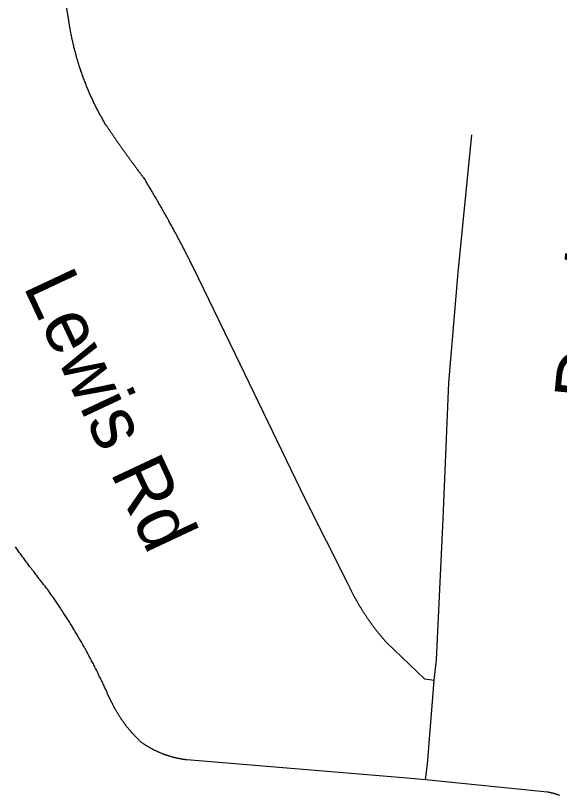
# Model space of a CAD drawing. Extents: x 1268485 to 1426702, y 514839 to 616766.
# Drawn here: x 1362954 to 1363613, y 567969 to 568914 of the extents above; entities that cross this region are included whole.
import ezdxf

# ---------------------------------------------------------------- set-up
doc = ezdxf.new("R2010")
doc.units = 0
doc.layers.add('Old_Level_10', color=7, linetype='Continuous')
doc.layers.add('Old_Level_35', color=7, linetype='Continuous')

msp = doc.modelspace()

# ---------------------------------------------------------------- linework, layer by layer
at = {"layer": 'Old_Level_35'}
for p, q in [((1363018.415, 568910.649), (1362995.039, 569040.55)), ((1363071.114, 568081.573), (1363065.885, 568092.491)), ((1363598.713, 567973.253), (1363451.075, 567988.325))]:
    msp.add_line(p, q, dxfattribs=at)
for points in [[(1363063.014, 568782.543), (1363062.297, 568783.774), (1363061.579, 568784.952), (1363060.861, 568786.132), (1363060.246, 568787.362), (1363059.528, 568788.541), (1363058.913, 568789.771), (1363058.298, 568790.95), (1363057.478, 568792.181), (1363056.863, 568793.359), (1363056.247, 568794.539), (1363055.632, 568795.82), (1363054.915, 568796.999), (1363054.299, 568798.23), (1363053.582, 568799.511), (1363052.967, 568800.69), (1363052.351, 568801.921), (1363051.736, 568803.151), (1363051.121, 568804.381), (1363050.506, 568805.612), (1363049.993, 568806.893), (1363049.378, 568808.123), (1363048.763, 568809.353), (1363048.148, 568810.635), (1363047.635, 568811.814), (1363047.02, 568813.044), (1363046.405, 568814.377), (1363045.892, 568815.607), (1363045.277, 568816.889), (1363044.765, 568818.12), (1363044.149, 568819.401), (1363043.637, 568820.631), (1363043.124, 568821.913), (1363042.509, 568823.194), (1363041.996, 568824.425), (1363041.484, 568825.758), (1363040.869, 568826.988), (1363040.356, 568828.27), (1363039.843, 568829.551), (1363039.331, 568830.833), (1363038.921, 568832.114), (1363038.408, 568833.396), (1363037.895, 568834.677), (1363037.383, 568836.01), (1363036.87, 568837.24), (1363036.46, 568838.573), (1363036.05, 568839.855), (1363035.537, 568841.136), (1363035.025, 568842.418), (1363034.614, 568843.751), (1363034.102, 568845.084), (1363033.589, 568846.365), (1363033.282, 568847.698), (1363032.769, 568848.928), (1363032.359, 568850.261), (1363031.846, 568851.543), (1363031.539, 568852.876), (1363031.129, 568854.209), (1363030.718, 568855.49), (1363030.206, 568856.875), (1363029.898, 568858.207), (1363029.488, 568859.489), (1363029.078, 568860.821), (1363028.77, 568862.103), (1363028.36, 568863.436), (1363027.95, 568864.82), (1363027.643, 568866.102), (1363027.233, 568867.435), (1363026.925, 568868.768), (1363026.515, 568870.1), (1363026.105, 568871.433), (1363025.9, 568872.766), (1363025.49, 568874.15), (1363025.08, 568875.432), (1363024.875, 568876.815), (1363024.464, 568878.148), (1363024.259, 568879.481), (1363023.849, 568880.814), (1363023.644, 568882.199), (1363023.234, 568883.48), (1363023.029, 568884.864), (1363022.721, 568886.197), (1363022.414, 568887.581), (1363022.106, 568888.863), (1363021.901, 568890.246), (1363021.594, 568891.631), (1363021.389, 568892.964), (1363021.081, 568894.297), (1363020.876, 568895.68), (1363020.671, 568897.013), (1363020.363, 568898.398), (1363020.158, 568899.73), (1363019.851, 568901.114), (1363019.646, 568902.447), (1363019.338, 568903.832), (1363019.236, 568905.164), (1363019.031, 568906.548), (1363018.825, 568907.933), (1363018.62, 568909.265), (1363018.415, 568910.649)], [(1363110.176, 568716.516), (1363109.664, 568717.132), (1363109.151, 568717.798), (1363108.638, 568718.413), (1363108.126, 568719.13), (1363107.613, 568719.746), (1363107.1, 568720.463), (1363106.588, 568721.078), (1363106.075, 568721.745), (1363105.665, 568722.36), (1363105.152, 568722.976), (1363104.64, 568723.693), (1363104.127, 568724.308), (1363103.615, 568725.026), (1363103.102, 568725.641), (1363102.794, 568726.307), (1363102.282, 568726.922), (1363101.769, 568727.64), (1363101.256, 568728.255), (1363100.744, 568728.922), (1363100.231, 568729.64), (1363099.719, 568730.255), (1363099.206, 568730.921), (1363098.796, 568731.588), (1363098.283, 568732.254), (1363097.771, 568732.869), (1363097.258, 568733.587), (1363096.848, 568734.202), (1363096.335, 568734.869), (1363095.925, 568735.484), (1363095.412, 568736.201), (1363094.9, 568736.867), (1363094.387, 568737.483), (1363093.875, 568738.2), (1363093.362, 568738.815), (1363092.952, 568739.482), (1363092.542, 568740.2), (1363092.029, 568740.815), (1363091.516, 568741.481), (1363091.004, 568742.148), (1363090.491, 568742.814), (1363089.979, 568743.481), (1363089.671, 568744.147), (1363089.158, 568744.814), (1363088.646, 568745.48), (1363088.133, 568746.146), (1363087.62, 568746.812), (1363087.21, 568747.479), (1363086.8, 568748.145), (1363086.288, 568748.812), (1363085.775, 568749.478), (1363085.262, 568750.145), (1363084.75, 568750.811), (1363084.34, 568751.478), (1363083.827, 568752.144), (1363083.417, 568752.811), (1363082.904, 568753.477), (1363082.392, 568754.194), (1363081.982, 568754.81), (1363081.469, 568755.476), (1363080.956, 568756.194), (1363080.546, 568756.86), (1363080.136, 568757.475), (1363079.623, 568758.193), (1363079.111, 568758.86), (1363078.598, 568759.577), (1363078.291, 568760.193), (1363077.778, 568760.859), (1363077.265, 568761.576), (1363076.753, 568762.243), (1363076.343, 568762.858), (1363075.83, 568763.576), (1363075.42, 568764.242), (1363074.907, 568764.96), (1363074.497, 568765.626), (1363073.984, 568766.242), (1363073.472, 568766.959), (1363073.164, 568767.625), (1363072.652, 568768.292), (1363072.139, 568769.01), (1363071.626, 568769.625), (1363071.216, 568770.291), (1363070.704, 568771.009), (1363070.294, 568771.675), (1363069.883, 568772.393), (1363069.371, 568773.059), (1363068.858, 568773.726), (1363068.551, 568774.392), (1363068.038, 568775.059), (1363067.525, 568775.776), (1363067.115, 568776.443), (1363066.603, 568777.109), (1363066.09, 568777.827), (1363065.782, 568778.493), (1363065.27, 568779.211), (1363064.757, 568779.878), (1363064.347, 568780.493), (1363063.834, 568781.21), (1363063.424, 568781.876), (1363063.014, 568782.543)], [(1363461.328, 568108.64), (1363464.096, 568133.604), (1363472.401, 568304.208), (1363479.372, 568469.019), (1363490.548, 568602.558), (1363506.952, 568769.112)], [(1363169.539, 568608.864), (1363169.026, 568609.94), (1363168.411, 568611.068), (1363167.898, 568612.196), (1363167.283, 568613.324), (1363166.771, 568614.451), (1363166.155, 568615.477), (1363165.643, 568616.604), (1363165.028, 568617.732), (1363164.515, 568618.86), (1363163.9, 568619.937), (1363163.387, 568621.065), (1363162.772, 568622.192), (1363162.259, 568623.269), (1363161.644, 568624.396), (1363161.132, 568625.524), (1363160.516, 568626.549), (1363160.004, 568627.677), (1363159.389, 568628.805), (1363158.876, 568629.882), (1363158.261, 568631.01), (1363157.748, 568632.138), (1363157.133, 568633.214), (1363156.518, 568634.291), (1363156.005, 568635.418), (1363155.39, 568636.494), (1363154.878, 568637.622), (1363154.262, 568638.699), (1363153.647, 568639.827), (1363153.135, 568640.955), (1363152.519, 568641.98), (1363151.904, 568643.108), (1363151.392, 568644.184), (1363150.776, 568645.312), (1363150.161, 568646.389), (1363149.649, 568647.516), (1363149.034, 568648.542), (1363148.418, 568649.669), (1363147.906, 568650.746), (1363147.291, 568651.873), (1363146.675, 568652.95), (1363145.958, 568654.078), (1363145.548, 568655.103), (1363144.83, 568656.231), (1363144.215, 568657.307), (1363143.6, 568658.435), (1363143.087, 568659.512), (1363142.472, 568660.64), (1363141.857, 568661.665), (1363141.242, 568662.741), (1363140.626, 568663.869), (1363140.114, 568664.946), (1363139.499, 568666.074), (1363138.883, 568667.15), (1363138.268, 568668.175), (1363137.653, 568669.303), (1363137.038, 568670.38), (1363136.525, 568671.456), (1363135.91, 568672.584), (1363135.295, 568673.609), (1363134.577, 568674.686), (1363133.962, 568675.814), (1363133.347, 568676.89), (1363132.732, 568677.915), (1363132.117, 568679.043), (1363131.604, 568680.12), (1363130.989, 568681.196), (1363130.374, 568682.273), (1363129.759, 568683.401), (1363129.143, 568684.426), (1363128.528, 568685.502), (1363127.913, 568686.579), (1363127.298, 568687.707), (1363126.58, 568688.732), (1363125.965, 568689.808), (1363125.35, 568690.885), (1363124.735, 568691.961), (1363124.12, 568692.986), (1363123.505, 568694.114), (1363122.889, 568695.191), (1363122.274, 568696.267), (1363121.659, 568697.292), (1363121.044, 568698.369), (1363120.326, 568699.445), (1363119.711, 568700.522), (1363119.096, 568701.65), (1363118.481, 568702.675), (1363117.763, 568703.752), (1363117.148, 568704.828), (1363116.533, 568705.854), (1363115.918, 568706.93), (1363115.2, 568708.007), (1363114.585, 568709.083), (1363113.97, 568710.108), (1363113.354, 568711.185), (1363112.739, 568712.261), (1363112.022, 568713.338), (1363111.406, 568714.363), (1363110.791, 568715.44), (1363110.176, 568716.516)], [(1363356.956, 568225.775), (1363305.386, 568328.558), (1363220.699, 568503.057), (1363169.539, 568608.864)], [(1362992.989, 568218.958), (1362991.964, 568220.136), (1362991.143, 568221.316), (1362990.118, 568222.494), (1362989.298, 568223.622), (1362988.375, 568224.802), (1362987.35, 568225.98), (1362986.53, 568227.21), (1362985.505, 568228.39), (1362984.582, 568229.569), (1362983.762, 568230.748), (1362982.736, 568231.927), (1362981.916, 568233.106), (1362980.993, 568234.336), (1362979.968, 568235.515), (1362979.148, 568236.695), (1362978.225, 568237.873), (1362977.405, 568239.053), (1362976.38, 568240.231), (1362975.457, 568241.462), (1362974.637, 568242.641), (1362973.714, 568243.871), (1362972.791, 568245.05), (1362971.869, 568246.229), (1362971.048, 568247.46), (1362970.126, 568248.638), (1362969.203, 568249.818), (1362968.28, 568251.048), (1362967.357, 568252.227), (1362966.537, 568253.457), (1362965.614, 568254.637), (1362964.794, 568255.815), (1362963.872, 568257.046), (1362962.846, 568258.276), (1362962.026, 568259.455), (1362961.103, 568260.686), (1362960.283, 568261.864), (1362959.36, 568263.044), (1362958.54, 568264.325), (1362957.617, 568265.504), (1362956.797, 568266.683), (1362955.874, 568267.913), (1362954.952, 568269.144), (1362954.132, 568270.323)], [(1363403.913, 568154.314), (1363403.401, 568154.93), (1363402.785, 568155.647), (1363402.273, 568156.262), (1363401.658, 568156.878), (1363401.043, 568157.544), (1363400.53, 568158.21), (1363399.915, 568158.877), (1363399.402, 568159.492), (1363398.787, 568160.21), (1363398.274, 568160.825), (1363397.659, 568161.491), (1363397.147, 568162.209), (1363396.531, 568162.824), (1363396.019, 568163.491), (1363395.506, 568164.209), (1363394.891, 568164.824), (1363394.378, 568165.49), (1363393.763, 568166.208), (1363393.251, 568166.874), (1363392.738, 568167.54), (1363392.123, 568168.207), (1363391.61, 568168.873), (1363391.098, 568169.54), (1363390.585, 568170.258), (1363389.97, 568170.924), (1363389.457, 568171.641), (1363389.047, 568172.308), (1363388.534, 568173.026), (1363388.022, 568173.692), (1363387.407, 568174.359), (1363386.894, 568175.127), (1363386.381, 568175.794), (1363385.869, 568176.512), (1363385.356, 568177.178), (1363384.843, 568177.895), (1363384.331, 568178.613), (1363383.921, 568179.331), (1363383.408, 568179.998), (1363382.895, 568180.766), (1363382.383, 568181.433), (1363381.87, 568182.151), (1363381.358, 568182.868), (1363380.845, 568183.586), (1363380.332, 568184.304), (1363379.922, 568185.021), (1363379.41, 568185.739), (1363378.897, 568186.457), (1363378.487, 568187.174), (1363377.974, 568187.892), (1363377.462, 568188.61), (1363377.051, 568189.328), (1363376.539, 568190.045), (1363376.129, 568190.814), (1363375.616, 568191.481), (1363375.103, 568192.249), (1363374.591, 568193.018), (1363374.283, 568193.736), (1363373.771, 568194.454), (1363373.258, 568195.172), (1363372.848, 568195.94), (1363372.335, 568196.709), (1363372.028, 568197.427), (1363371.515, 568198.196), (1363371.002, 568198.862), (1363370.592, 568199.631), (1363370.08, 568200.4), (1363369.772, 568201.118), (1363369.259, 568201.887), (1363368.849, 568202.604), (1363368.542, 568203.374), (1363368.029, 568204.142), (1363367.619, 568204.962), (1363367.106, 568205.68), (1363366.799, 568206.449), (1363366.389, 568207.167), (1363365.876, 568207.936), (1363365.466, 568208.705), (1363365.158, 568209.423), (1363364.646, 568210.243), (1363364.236, 568211.011), (1363363.826, 568211.729), (1363363.518, 568212.498), (1363363.005, 568213.319), (1363362.595, 568214.087), (1363362.288, 568214.805), (1363361.878, 568215.625), (1363361.468, 568216.394), (1363361.16, 568217.163), (1363360.75, 568217.932), (1363360.34, 568218.701), (1363359.827, 568219.521), (1363359.52, 568220.239), (1363359.109, 568221.059), (1363358.699, 568221.828), (1363358.392, 568222.649), (1363358.084, 568223.366), (1363357.777, 568224.186), (1363357.366, 568225.007), (1363356.956, 568225.775)], [(1363065.885, 568092.491), (1363065.372, 568093.876), (1363064.757, 568095.209), (1363064.142, 568096.541), (1363063.527, 568097.874), (1363062.912, 568099.258), (1363062.297, 568100.54), (1363061.579, 568101.873), (1363060.964, 568103.257), (1363060.349, 568104.539), (1363059.733, 568105.922), (1363059.118, 568107.255), (1363058.503, 568108.588), (1363057.888, 568109.921), (1363057.17, 568111.254), (1363056.453, 568112.586), (1363055.837, 568113.868), (1363055.222, 568115.252), (1363054.607, 568116.585), (1363053.889, 568117.867), (1363053.274, 568119.2), (1363052.659, 568120.481), (1363052.044, 568121.814), (1363051.224, 568123.147), (1363050.609, 568124.479), (1363049.993, 568125.812), (1363049.276, 568127.145), (1363048.661, 568128.427), (1363047.84, 568129.76), (1363047.225, 568131.041), (1363046.508, 568132.323), (1363045.892, 568133.604), (1363045.175, 568134.937), (1363044.457, 568136.27), (1363043.739, 568137.552), (1363043.124, 568138.885), (1363042.406, 568140.166), (1363041.586, 568141.448), (1363040.971, 568142.729), (1363040.253, 568144.062), (1363039.536, 568145.395), (1363038.921, 568146.625), (1363038.1, 568147.958), (1363037.383, 568149.24), (1363036.665, 568150.521), (1363036.05, 568151.803), (1363035.23, 568153.084), (1363034.512, 568154.366), (1363033.794, 568155.647), (1363032.974, 568156.929), (1363032.256, 568158.21), (1363031.539, 568159.492), (1363030.718, 568160.774), (1363030.001, 568162.056), (1363029.283, 568163.337), (1363028.463, 568164.567), (1363027.745, 568165.9), (1363027.028, 568167.13), (1363026.207, 568168.361), (1363025.49, 568169.643), (1363024.772, 568170.924), (1363023.952, 568172.206), (1363023.234, 568173.436), (1363022.516, 568174.666), (1363021.594, 568175.947), (1363020.876, 568177.178), (1363020.158, 568178.511), (1363019.338, 568179.741), (1363018.518, 568181.023), (1363017.8, 568182.253), (1363016.98, 568183.484), (1363016.16, 568184.714), (1363015.34, 568185.944), (1363014.622, 568187.174), (1363013.802, 568188.456), (1363012.981, 568189.686), (1363012.161, 568190.916), (1363011.341, 568192.198), (1363010.521, 568193.377), (1363009.701, 568194.607), (1363008.88, 568195.889), (1363008.163, 568197.068), (1363007.24, 568198.298), (1363006.522, 568199.58), (1363005.6, 568200.759), (1363004.779, 568201.989), (1363003.959, 568203.169), (1363003.139, 568204.45), (1363002.216, 568205.629), (1363001.499, 568206.859), (1363000.576, 568208.038), (1362999.756, 568209.32), (1362998.833, 568210.499), (1362998.115, 568211.678), (1362997.295, 568212.959), (1362996.372, 568214.139), (1362995.45, 568215.317), (1362994.629, 568216.548), (1362993.707, 568217.727), (1362992.989, 568218.958)], [(1363461.328, 568108.64), (1363450.153, 568110.075), (1363403.913, 568154.314)], [(1363451.075, 567988.325), (1363453.536, 568007.19), (1363461.328, 568108.64)], [(1363106.383, 568033.898), (1363105.87, 568034.308), (1363105.46, 568034.769), (1363105.05, 568035.128), (1363104.64, 568035.538), (1363104.127, 568035.999), (1363103.717, 568036.359), (1363103.409, 568036.82), (1363102.897, 568037.23), (1363102.487, 568037.692), (1363101.974, 568038.102), (1363101.667, 568038.512), (1363101.256, 568038.922), (1363100.744, 568039.383), (1363100.334, 568039.793), (1363099.924, 568040.255), (1363099.513, 568040.665), (1363099.103, 568041.126), (1363098.796, 568041.588), (1363098.283, 568041.998), (1363097.873, 568042.459), (1363097.463, 568042.869), (1363096.95, 568043.33), (1363096.643, 568043.741), (1363096.233, 568044.253), (1363095.925, 568044.663), (1363095.515, 568045.124), (1363095.002, 568045.586), (1363094.592, 568045.996), (1363094.285, 568046.509), (1363093.875, 568046.919), (1363093.464, 568047.38), (1363093.157, 568047.892), (1363092.747, 568048.303), (1363092.234, 568048.764), (1363091.927, 568049.225), (1363091.516, 568049.687), (1363091.106, 568050.2), (1363090.799, 568050.61), (1363090.389, 568051.122), (1363089.979, 568051.583), (1363089.671, 568052.045), (1363089.261, 568052.506), (1363088.851, 568053.019), (1363088.543, 568053.481), (1363088.133, 568053.941), (1363087.723, 568054.454), (1363087.518, 568054.916), (1363087.108, 568055.377), (1363086.8, 568055.889), (1363086.39, 568056.351), (1363085.98, 568056.812), (1363085.672, 568057.325), (1363085.262, 568057.837), (1363084.955, 568058.299), (1363084.647, 568058.812), (1363084.237, 568059.325), (1363083.827, 568059.735), (1363083.519, 568060.247), (1363083.212, 568060.76), (1363082.904, 568061.273), (1363082.494, 568061.733), (1363082.289, 568062.246), (1363081.879, 568062.759), (1363081.469, 568063.271), (1363081.264, 568063.733), (1363080.854, 568064.246), (1363080.546, 568064.758), (1363080.239, 568065.271), (1363079.828, 568065.835), (1363079.623, 568066.296), (1363079.213, 568066.809), (1363078.906, 568067.322), (1363078.598, 568067.834), (1363078.291, 568068.295), (1363077.983, 568068.859), (1363077.675, 568069.372), (1363077.368, 568069.885), (1363077.163, 568070.448), (1363076.753, 568070.961), (1363076.548, 568071.423), (1363076.138, 568071.986), (1363075.83, 568072.499), (1363075.522, 568073.011), (1363075.215, 568073.576), (1363075.01, 568074.088), (1363074.6, 568074.549), (1363074.395, 568075.114), (1363074.087, 568075.626), (1363073.882, 568076.19), (1363073.472, 568076.702), (1363073.267, 568077.267), (1363072.959, 568077.728), (1363072.754, 568078.292), (1363072.344, 568078.804), (1363072.139, 568079.368), (1363071.831, 568079.932), (1363071.626, 568080.445), (1363071.421, 568081.008), (1363071.114, 568081.573)], [(1363161.849, 568012.316), (1363161.234, 568012.368), (1363160.619, 568012.418), (1363160.004, 568012.573), (1363159.491, 568012.623), (1363158.876, 568012.675), (1363158.261, 568012.829), (1363157.646, 568012.88), (1363157.031, 568012.983), (1363156.518, 568013.085), (1363155.903, 568013.188), (1363155.288, 568013.29), (1363154.672, 568013.393), (1363153.955, 568013.495), (1363153.545, 568013.649), (1363152.827, 568013.751), (1363152.212, 568013.854), (1363151.597, 568013.956), (1363151.084, 568014.059), (1363150.469, 568014.264), (1363149.854, 568014.366), (1363149.239, 568014.521), (1363148.726, 568014.623), (1363148.111, 568014.726), (1363147.496, 568014.879), (1363146.88, 568015.084), (1363146.368, 568015.187), (1363145.753, 568015.392), (1363145.138, 568015.494), (1363144.625, 568015.699), (1363144.01, 568015.802), (1363143.395, 568016.007), (1363142.882, 568016.212), (1363142.267, 568016.314), (1363141.652, 568016.519), (1363141.139, 568016.674), (1363140.524, 568016.879), (1363139.909, 568017.084), (1363139.396, 568017.237), (1363138.781, 568017.442), (1363138.166, 568017.647), (1363137.653, 568017.801), (1363137.038, 568018.007), (1363136.525, 568018.212), (1363135.91, 568018.365), (1363135.295, 568018.622), (1363134.782, 568018.827), (1363134.167, 568018.98), (1363133.655, 568019.237), (1363133.039, 568019.442), (1363132.527, 568019.698), (1363131.912, 568019.852), (1363131.399, 568020.108), (1363130.784, 568020.365), (1363130.271, 568020.57), (1363129.656, 568020.826), (1363129.143, 568021.082), (1363128.528, 568021.338), (1363128.016, 568021.543), (1363127.401, 568021.8), (1363126.888, 568022.056), (1363126.273, 568022.313), (1363125.76, 568022.569), (1363125.248, 568022.825), (1363124.632, 568023.081), (1363124.12, 568023.338), (1363123.505, 568023.543), (1363122.992, 568023.851), (1363122.479, 568024.106), (1363121.864, 568024.414), (1363121.352, 568024.671), (1363120.839, 568024.927), (1363120.224, 568025.234), (1363119.711, 568025.542), (1363119.301, 568025.799), (1363118.788, 568026.106), (1363118.173, 568026.414), (1363117.661, 568026.67), (1363117.148, 568026.977), (1363116.635, 568027.336), (1363116.02, 568027.644), (1363115.508, 568027.952), (1363114.995, 568028.259), (1363114.482, 568028.567), (1363113.97, 568028.874), (1363113.354, 568029.182), (1363112.842, 568029.489), (1363112.329, 568029.797), (1363111.919, 568030.105), (1363111.406, 568030.515), (1363110.894, 568030.822), (1363110.381, 568031.13), (1363109.869, 568031.488), (1363109.356, 568031.796), (1363108.843, 568032.206), (1363108.331, 568032.514), (1363107.921, 568032.873), (1363107.408, 568033.18), (1363106.895, 568033.539), (1363106.383, 568033.898)], [(1363451.075, 567988.325), (1363433.646, 567989.812), (1363161.849, 568012.316)], [(1363613.169, 567969.307), (1363612.759, 567969.46), (1363612.349, 567969.614), (1363612.041, 567969.768), (1363611.631, 567969.87), (1363611.221, 567970.075), (1363610.913, 567970.178), (1363610.401, 567970.332), (1363609.991, 567970.434), (1363609.581, 567970.639), (1363609.273, 567970.742), (1363608.863, 567970.895), (1363608.453, 567970.998), (1363608.145, 567971.1), (1363607.633, 567971.255), (1363607.222, 567971.357), (1363606.915, 567971.511), (1363606.505, 567971.562), (1363606.095, 567971.665), (1363605.582, 567971.818), (1363605.274, 567971.921), (1363604.864, 567972.023), (1363604.454, 567972.126), (1363604.044, 567972.177), (1363603.634, 567972.331), (1363603.224, 567972.382), (1363602.916, 567972.485), (1363602.404, 567972.587), (1363601.994, 567972.69), (1363601.583, 567972.741), (1363601.276, 567972.793), (1363600.763, 567972.946), (1363600.353, 567972.998), (1363600.046, 567973.048), (1363599.635, 567973.151), (1363599.123, 567973.203), (1363598.713, 567973.253)]]:
    msp.add_lwpolyline(points, dxfattribs=at)

# ---------------------------------------------------------------- texts
at = {"layer": 'Old_Level_10'}
for s, rotation, p in [('Dooley Rd', 84.4737, (1363672.08, 568445.248)), ('Lewis Rd', 295.091956, (1362963.188, 568585.873))]:
    msp.add_text(s, height=65.6167, rotation=rotation, dxfattribs=at).set_placement(p)

doc.saveas('drawing.dxf')
